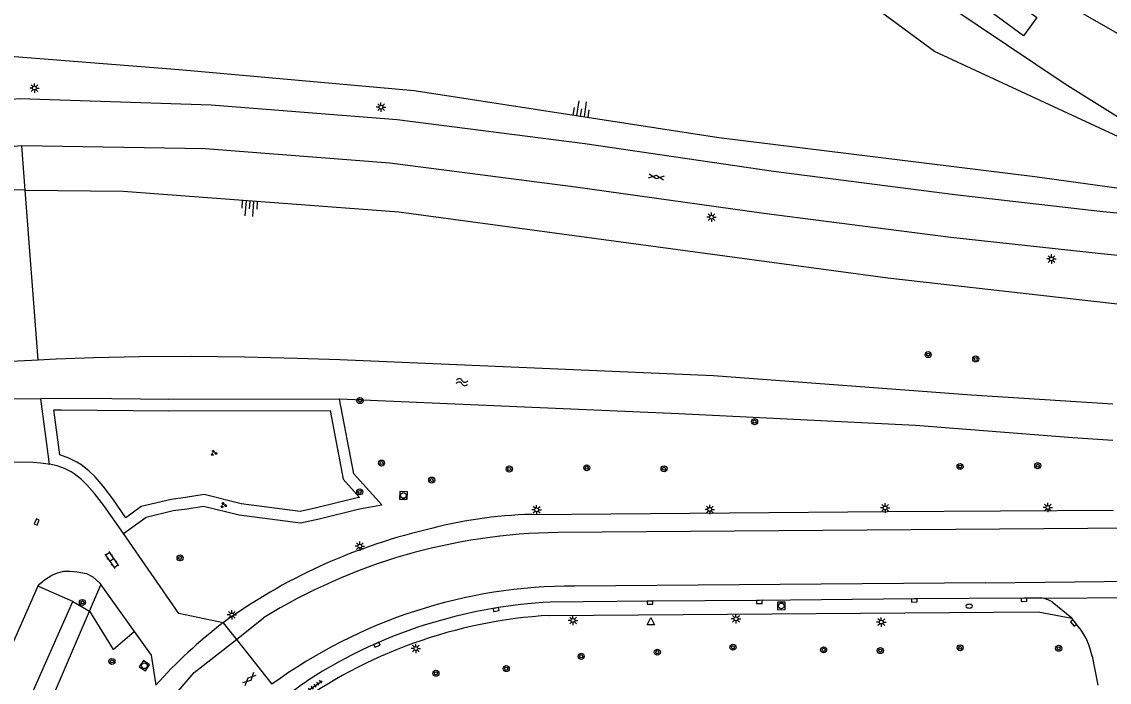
# Model space of a CAD drawing. Extents: x 131000 to 133013, y 393000 to 396501.
# Drawn here: x 131810.6 to 131954.7, y 394972.4 to 395059.9 of the extents above; entities that cross this region are included whole.
import ezdxf

# ---------------------------------------------------------------- set-up
doc = ezdxf.new("R2010")
doc.units = 0
for name, color, linetype in [('gg-knt-BGT kruinlijn', 7, 'Continuous'), ('gg-knt-bovenkant onderkant talud', 7, 'Continuous'), ('gg-knt-verharding', 7, 'Continuous'), ('gg-knt-verharding nz', 7, 'Continuous'), ('gg-kntw-bovenkant insteek waterloop', 7, 'Continuous'), ('gt-grn-groengrens', 7, 'Continuous'), ('gt-grn-weggrens', 7, 'Continuous'), ('gt-symb-boom', 7, 'Continuous'), ('gt-symb-brandkraan', 7, 'Continuous'), ('gt-symb-gesloten verharding', 7, 'Continuous'), ('gt-symb-groenvak', 7, 'Continuous'), ('gt-symb-klinker verharding', 7, 'Continuous'), ('gt-symb-kolk', 7, 'Continuous'), ('gt-symb-lichtmast', 7, 'Continuous'), ('gt-symb-rioolschacht', 7, 'Continuous'), ('gt-symb-talud symbool', 7, 'Continuous'), ('gt-symb-tegel verharding', 7, 'Continuous'), ('gt-symb-waterafsluiter', 7, 'Continuous'), ('gt-symb-watersymbool', 7, 'Continuous')]:
    doc.layers.add(name, color=color, linetype=linetype)

# ---------------------------------------------------------------- blocks, each defined once
blk = doc.blocks.new('gt0-BR')
at = {"layer": 'gt-symb-brandkraan'}
for centre, radius, start, end in [((-0.24, 0), 0.206, 107.5669, 252.4331), ((0.6, -2.66), 3, 106.892, 107.5669), ((0, -0.69), 0.938, 73.108, 106.892), ((-0.6, -2.66), 3, 72.4331, 73.108), ((0.24, 0), 0.206, 287.567, 72.4331), ((0.6, 2.66), 3, 252.4331, 253.108), ((0, 0.69), 0.938, 253.108, 286.8921), ((-0.6, 2.66), 3, 286.8921, 287.567)]:
    blk.add_arc(centre, radius, start, end, dxfattribs=at)
blk = doc.blocks.new('gt0-KOLK')
at = {"layer": 'gt-symb-kolk'}
blk.add_lwpolyline([(0, 0), (0.37, 0), (0.37, 0.4), (-0.38, 0.4), (-0.38, 0), (0, 0)], dxfattribs=at)
blk = doc.blocks.new('gt0-BOOM')
at = {"layer": 'gt-symb-boom'}
for radius in [0.4, 0.2]:
    blk.add_circle((0, 0), radius, dxfattribs=at)
blk = doc.blocks.new('gt0-LMAST')
at = {"layer": 'gt-symb-lichtmast'}
for p, q in [((-0.18, 0.17), (-0.45, 0.44)), ((-0.01, 0.25), (-0.01, 0.62)), ((0.17, 0.17), (0.44, 0.44)), ((-0.26, 0), (-0.63, 0)), ((-0.18, -0.18), (-0.45, -0.45)), ((-0.01, -0.25), (-0.01, -0.63)), ((0.44, -0.45), (0.17, -0.18)), ((0.24, 0), (0.62, 0))]:
    blk.add_line(p, q, dxfattribs=at)
blk.add_circle((-0.01, 0), 0.25, dxfattribs=at)
blk = doc.blocks.new('gt0-TALUD_1')
at = {"layer": 'gt-symb-talud symbool'}
for p, q in [((-1, -1), (-1, 0)), ((-0.5, -2), (-0.5, 0)), ((0, -1), (0, 0)), ((0.5, -2), (0.5, 0)), ((1, -1), (1, 0))]:
    blk.add_line(p, q, dxfattribs=at)
blk = doc.blocks.new('gt0-WA')
at = {"layer": 'gt-symb-watersymbool'}
for centre, start, end in [((-0.32, 0.02), 28.0725, 151.9275), ((0.43, 0.42), 208.0725, 331.9275), ((-0.32, -0.43), 28.0725, 151.9275), ((0.43, -0.03), 208.0725, 331.9275)]:
    blk.add_arc(centre, 0.425, start, end, dxfattribs=at)
blk = doc.blocks.new('gt0-GESVH1')
at = {"layer": 'gt-symb-gesloten verharding'}
for p, q in [((-0.99, -0.26), (0.01, 0.24)), ((0.01, -0.26), (-0.99, 0.24)), ((0.01, 0.24), (1.01, -0.26)), ((1.01, 0.24), (0.01, -0.26))]:
    blk.add_line(p, q, dxfattribs=at)
blk = doc.blocks.new('gt0-KL1')
at = {"layer": 'gt-symb-klinker verharding'}
for p, q in [((-1.15, 0.3), (1.15, 0.3)), ((-1, -0.3), (-1, 0.3)), ((-0.5, 0.3), (-0.5, 0.45)), ((0, -0.3), (0, 0.3)), ((0.5, 0.3), (0.5, 0.45)), ((1, -0.3), (1, 0.3)), ((-1.15, -0.3), (1.15, -0.3)), ((-0.5, -0.45), (-0.5, -0.3)), ((0.5, -0.45), (0.5, -0.3))]:
    blk.add_line(p, q, dxfattribs=at)
blk = doc.blocks.new('gt0-GRVAK')
at = {"layer": 'gt-symb-groenvak'}
for p, q in [((-0.11, 0.19), (-0.23, 0.24)), ((-0.18, 0.15), (0.09, 0.15)), ((-0.09, 0.21), (-0.16, 0.32)), ((-0.05, 0.21), (-0.05, 0.39)), ((0, 0.21), (0.06, 0.32)), ((0.02, 0.19), (0.13, 0.24)), ((0.26, -0.05), (0.2, 0.06)), ((0.31, -0.05), (0.31, 0.13)), ((0.35, -0.05), (0.41, 0.06)), ((-0.24, -0.23), (-0.36, -0.18)), ((-0.32, -0.26), (-0.05, -0.26)), ((-0.23, -0.21), (-0.29, -0.09)), ((-0.18, -0.2), (-0.18, -0.02)), ((-0.14, -0.21), (-0.07, -0.09)), ((-0.12, -0.23), (0, -0.18)), ((0.24, -0.07), (0.12, -0.02)), ((0.17, -0.11), (0.44, -0.11)), ((0.37, -0.07), (0.49, -0.02))]:
    blk.add_line(p, q, dxfattribs=at)
blk = doc.blocks.new('gt0-WAFSL')
at = {"layer": 'gt-symb-waterafsluiter'}
for p, q in [((-0.5, -0.33), (0, 0.67)), ((0, 0.67), (0.5, -0.33)), ((0.5, -0.33), (-0.5, -0.33))]:
    blk.add_line(p, q, dxfattribs=at)
blk = doc.blocks.new('gt0-RS')
at = {"layer": 'gt-symb-rioolschacht'}
blk.add_lwpolyline([(-0.5, -0.5), (0.5, -0.5), (0.5, 0.5), (-0.5, 0.5)], close=True, dxfattribs=at)
blk.add_circle((0, 0), 0.375, dxfattribs=at)
blk = doc.blocks.new('gt0-TEG1')
at = {"layer": 'gt-symb-tegel verharding'}
for p, q in [((-1.12, 0), (1.12, 0)), ((-0.9, -0.25), (-0.9, 0.25)), ((-0.45, -0.25), (-0.45, 0.25)), ((0, -0.25), (0, 0.25)), ((0.45, -0.25), (0.45, 0.25)), ((0.9, -0.25), (0.9, 0.25))]:
    blk.add_line(p, q, dxfattribs=at)

msp = doc.modelspace()

# ---------------------------------------------------------------- linework, layer by layer
at = {"layer": 'gg-knt-BGT kruinlijn'}
for points in [[(131876.81, 395097.66), (131870.43, 395093.01), (131854.14, 395083.34), (131830.88, 395071.64), (131803.61, 395060.46), (131806.21, 395055.59), (131831.42, 395053.6), (131862.58, 395050.81), (131902.96, 395044.59), (131944.85, 395039.41), (131975.23, 395035.22), (131969.59, 395038.74)], [(131969.59, 395038.74), (131948.9, 395051.66), (131921.67, 395069.94), (131902.57, 395087.78), (131896.63, 395094.28)], [(131811.02, 395037.62), (131795.33, 395037.78), (131780.93, 395035.39), (131756.61, 395028.39), (131739.59, 395021.78), (131720.09, 395011.48), (131692.68, 394992.81), (131662.5, 394966.96), (131645.05, 394949.66), (131627.73, 394930.27), (131615.3, 394914.2)], [(131811.02, 395037.62), (131824.01, 395037.49), (131860.57, 395034.73), (131925.39, 395026.01), (131966.34, 395021.35)]]:
    msp.add_lwpolyline(points, dxfattribs=at)
at = {"layer": 'gg-knt-bovenkant onderkant talud'}
msp.add_lwpolyline([(131969.59, 395038.74), (131961.37, 395042.18), (131931.54, 395056.01), (131924.19, 395061.44)], dxfattribs=at)
at = {"layer": 'gg-knt-verharding'}
for p, q in [((131824.04, 394992.08), (131821.43, 394995.83)), ((131817.32, 394983.08), (131812.71, 394985.11)), ((131820.91, 394985.51), (131821.06, 394985.3)), ((131821.06, 394985.3), (131825.49, 394979.09)), ((131799.34, 394942.55), (131817.32, 394983.08)), ((131949.75, 394980.88), (131947.17, 394983.02)), ((131950.79, 394979.57), (131949.75, 394980.88)), ((131952.46, 394975.83), (131953.19, 394971.98))]:
    msp.add_line(p, q, dxfattribs=at)
for points in [[(131893.85, 395115.87), (131894.95, 395113.99), (131903.38, 395102.21), (131912.69, 395091.21), (131922.81, 395081.34), (131933.83, 395072.21), (131946.6, 395063.74), (131959.49, 395056.31), (131973.5, 395049.97), (131987.94, 395044.74)], [(131976.81, 395032.63), (131953.86, 395034.74), (131934.26, 395037), (131910.2, 395040.11), (131885.19, 395043.74), (131860.34, 395046.93), (131835.66, 395048.89), (131810.33, 395049.7), (131785.37, 395047.66), (131760.66, 395042.03)], [(131810.57, 395043.5), (131786.56, 395041.4), (131762.01, 395035.81)], [(131972.29, 395027.34), (131953.66, 395029.17), (131933.72, 395031.33), (131908.95, 395034.52), (131883.96, 395038.02), (131859.38, 395041.19), (131834.89, 395043.08), (131810.57, 395043.5)], [(131805.68, 395001.39), (131806.64, 395001.51), (131809.03, 395001.6), (131812.08, 395001.56), (131813.08, 395001.48), (131814.07, 395001.34), (131814.27, 395001.29)], [(131821.43, 394995.83), (131820.21, 394997.42), (131819.2, 394998.56), (131818.48, 394999.26), (131817.51, 395000), (131817.11, 395000.26), (131816.22, 395000.71), (131815.27, 395001.05), (131814.27, 395001.29)], [(131878.17, 394994.63), (131925.31, 394995), (131955.27, 394995.19)], [(131837.27, 394980.28), (131831.4, 394981.51), (131824.04, 394992.08)], [(131812.71, 394985.11), (131812.96, 394985.44), (131813.6, 394985.96), (131814.54, 394986.57)], [(131814.54, 394986.57), (131815.29, 394986.89), (131816.13, 394987.11), (131816.93, 394987.12), (131817.93, 394987.04), (131819.14, 394986.82), (131820, 394986.34), (131820.91, 394985.51)], [(131945.64, 394983.55), (131943.41, 394983.51), (131928.89, 394983.42), (131908.35, 394983.24), (131893.86, 394983.15), (131880.61, 394983)], [(131880.56, 394981.24), (131945.3, 394981.72), (131949.75, 394980.88)], [(131825.49, 394979.09), (131827.72, 394975.96), (131828.35, 394972.01)]]:
    msp.add_lwpolyline(points, dxfattribs=at)
for centre, radius, start, end in [((131879.75, 394934.65), 60, 91.5114, 105.2108), ((131881.55, 394919.06), 75.55, 103.4217, 125.8734), ((131945.24, 394979.88), 3.69, 58.3573, 83.7208), ((131884.14, 394916.9), 66.19, 93.0584, 106.6832), ((131884.23, 394917.35), 64, 93.2892, 109.8394), ((131877.01, 394928.52), 65.26, 127.5092, 138.2077), ((131883.38, 394919.15), 63.83, 106.605, 123.1164), ((131943.62, 394974.15), 8.99, 10.7624, 37.1313), ((131883.56, 394918.66), 62.54, 109.6674, 126.5925), ((131890.44, 394910.92), 74.59, 124.2064, 127.3279)]:
    msp.add_arc(centre, radius, start, end, dxfattribs=at)
at = {"layer": 'gg-knt-verharding nz'}
for p, q in [((131812.71, 394985.11), (131794.43, 394943.89)), ((131938.33, 394985.58), (131883.88, 394985.14)), ((131938.33, 394985.58), (131968.1, 394985.86)), ((131945.64, 394983.55), (131968.12, 394983.67)), ((131839.02, 394978.07), (131842.61, 394980.9))]:
    msp.add_line(p, q, dxfattribs=at)
for points in [[(131968.03, 394992.91), (131957.77, 394992.82), (131881.65, 394992.22)], [(131826.05, 394965.08), (131833.43, 394973.66), (131839.02, 394978.07)]]:
    msp.add_lwpolyline(points, dxfattribs=at)
for centre, radius, start, end in [((131882.51, 394916.26), 75.97, 90.6494, 121.6821), ((131883.73, 394917.2), 67.94, 89.8695, 126.0717)]:
    msp.add_arc(centre, radius, start, end, dxfattribs=at)
at = {"layer": 'gg-kntw-bovenkant insteek waterloop'}
for points in [[(131806.44, 395014.83), (131812.73, 395015.13)], [(131812.73, 395015.13), (131815.14, 395015.25), (131820.14, 395015.42), (131826.14, 395015.55), (131833.09, 395015.59), (131840.09, 395015.53), (131847.08, 395015.36), (131852.73, 395015.16), (131902.25, 395013.03), (131936.47, 395010.48), (131955.18, 395009.3)], [(131813.12, 395009.96), (131807.14, 395009.91), (131795.86, 395009.03), (131786, 395007.54), (131777.38, 395005.7), (131766.91, 395002.85), (131757.68, 394999.33), (131737.97, 394991.21), (131732.05, 394988.04), (131718.96, 394980.05), (131705.74, 394970.63), (131698.91, 394965.54), (131691.54, 394959.88), (131684.48, 394953.72), (131677.63, 394947.2), (131667.3, 394937.73), (131650.49, 394920.6), (131642.61, 394912.39), (131633.37, 394901.49)], [(131852.69, 395009.91), (131830.07, 395009.85), (131818.74, 395010.01), (131813.12, 395009.96)], [(131955.21, 395004.43), (131949.89, 395004.79), (131929.05, 395006.41), (131897.69, 395007.96), (131852.69, 395009.91)]]:
    msp.add_lwpolyline(points, dxfattribs=at)
at = {"layer": 'gt-grn-groengrens'}
for p, q in [((131811.02, 395037.62), (131810.57, 395043.5)), ((131812.73, 395015.13), (131811.02, 395037.62)), ((131814.27, 395001.29), (131813.12, 395009.96)), ((131819.56, 394981.82), (131821.06, 394985.3)), ((131817.32, 394983.08), (131819.56, 394981.82)), ((131800.81, 394938.17), (131819.56, 394981.82))]:
    msp.add_line(p, q, dxfattribs=at)
for points in [[(131943.35, 395058.08), (131919.68, 395075.48), (131904.9, 395089.73), (131906.91, 395091.96), (131921.57, 395077.83), (131945.13, 395060.5), (131943.35, 395058.08)], [(131824.04, 394992.08), (131827.05, 394994.27), (131830.64, 394995.13), (131832.51, 394995.39), (131834.68, 394995.73), (131839.39, 394994.57), (131847.54, 394993.5), (131849.98, 394994.05), (131855.36, 394995.35), (131858.28, 394995.88), (131854.58, 395000), (131852.69, 395009.91)], [(131824.38, 394994.18), (131822.64, 394996.71), (131821.37, 394998.37), (131820.29, 394999.6), (131819.46, 395000.4), (131818.38, 395001.23), (131817.86, 395001.56), (131816.82, 395002.09), (131815.62, 395002.51), (131814.83, 395008.48), (131815.85, 395008.49), (131830.07, 395008.35), (131851.45, 395008.41), (131853.18, 394999.31), (131855.36, 394996.88), (131855.05, 394996.82), (131849.63, 394995.51), (131847.46, 394995.02), (131839.67, 394996.05), (131834.75, 394997.26), (131832.29, 394996.88), (131830.36, 394996.61), (131826.41, 394995.66), (131824.38, 394994.18)], [(131819.56, 394981.82), (131822.68, 394976.74), (131825.49, 394979.09)]]:
    msp.add_lwpolyline(points, dxfattribs=at)
at = {"layer": 'gt-grn-weggrens'}
for p, q in [((131837.27, 394980.28), (131839.02, 394978.07)), ((131839.02, 394978.07), (131843.72, 394972.11))]:
    msp.add_line(p, q, dxfattribs=at)

# ---------------------------------------------------------------- block references
at = {"layer": 'gt-symb-boom'}
for p in [(131930.72, 395015.82), (131937.03, 395015.24), (131855.4, 395009.72), (131907.71, 395006.92), (131858.26, 395001.44), (131875.2, 395000.65), (131885.47, 395000.81), (131895.71, 395000.68), (131934.95, 395000.98), (131945.25, 395001.08), (131864.91, 394999.18), (131855.37, 394997.62), (131831.55, 394988.87), (131818.61, 394982.96), (131884.73, 394975.81), (131894.82, 394976.37), (131904.85, 394977.03), (131916.86, 394976.68), (131924.38, 394976.58), (131934.96, 394976.95), (131948.02, 394976.89), (131822.53, 394975.14), (131865.47, 394973.57), (131874.79, 394974.19)]:
    msp.add_blockref('gt0-BOOM', p, dxfattribs=at)
at = {"layer": 'gt-symb-brandkraan'}
msp.add_blockref('gt0-BR', (131936.16, 394982.47), dxfattribs=at)
at = {"layer": 'gt-symb-gesloten verharding'}
for p, rotation in [((131894.68, 395039.38), -7.295560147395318), ((131840.73, 394972.8), 43.298645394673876)]:
    msp.add_blockref('gt0-GESVH1', p, dxfattribs=dict(at, rotation=rotation))
at = {"layer": 'gt-symb-groenvak'}
for p in [(131836.02, 395002.77), (131837.32, 394995.85)]:
    msp.add_blockref('gt0-GRVAK', p, dxfattribs=at)
at = {"layer": 'gt-symb-klinker verharding', "rotation": -55.46787543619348}
msp.add_blockref('gt0-KL1', (131822.5, 394988.6), dxfattribs=at)
at = {"layer": 'gt-symb-kolk'}
for p, rotation in [((131812.75, 394993.55), 66.10152212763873), ((131928.89, 394983.42), -179.6562294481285), ((131943.41, 394983.51), -179.14062775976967), ((131873.41, 394982.22), -170.6789392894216), ((131893.86, 394983.15), -179.65622944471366), ((131908.35, 394983.24), -179.48435190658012), ((131950.15, 394980.37), 128.74927691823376), ((131857.57, 394977.53), -156.17710050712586)]:
    msp.add_blockref('gt0-KOLK', p, dxfattribs=dict(at, rotation=rotation))
at = {"layer": 'gt-symb-lichtmast'}
for p in [(131812.25, 395051.15), (131858.2, 395048.61), (131902.02, 395034.04), (131947.06, 395028.49), (131878.83, 394995.24), (131901.77, 394995.3), (131925.03, 394995.49), (131946.6, 394995.56), (131855.4, 394990.43), (131838.42, 394981.31), (131883.65, 394980.58), (131905.25, 394980.79), (131924.52, 394980.36), (131862.82, 394976.86)]:
    msp.add_blockref('gt0-LMAST', p, dxfattribs=at)
at = {"layer": 'gt-symb-rioolschacht'}
for p, rotation in [((131861.17, 394997.15), -2.1210963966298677), ((131911.25, 394982.5), 0.6302281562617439), ((131826.83, 394974.57), 56.579968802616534)]:
    msp.add_blockref('gt0-RS', p, dxfattribs=dict(at, rotation=rotation))
at = {"layer": 'gt-symb-talud symbool'}
for p, xscale, yscale, rotation in [((131884.61, 395047.42), 0.9996239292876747, 0.9996239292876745, 171.25383773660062), ((131840.84, 395036.15), 0.9998169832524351, 0.9998169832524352, -4.302011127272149)]:
    msp.add_blockref('gt0-TALUD_1', p, dxfattribs=dict(at, xscale=xscale, yscale=yscale, rotation=rotation))
at = {"layer": 'gt-symb-tegel verharding', "rotation": 35.5176978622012}
msp.add_blockref('gt0-TEG1', (131849.46, 394971.94), dxfattribs=at)
at = {"layer": 'gt-symb-waterafsluiter'}
msp.add_blockref('gt0-WAFSL', (131893.96, 394980.31), dxfattribs=at)
at = {"layer": 'gt-symb-watersymbool', "rotation": -2.4646633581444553}
msp.add_blockref('gt0-WA', (131868.88, 395012.17), dxfattribs=at)

doc.saveas('drawing.dxf')
